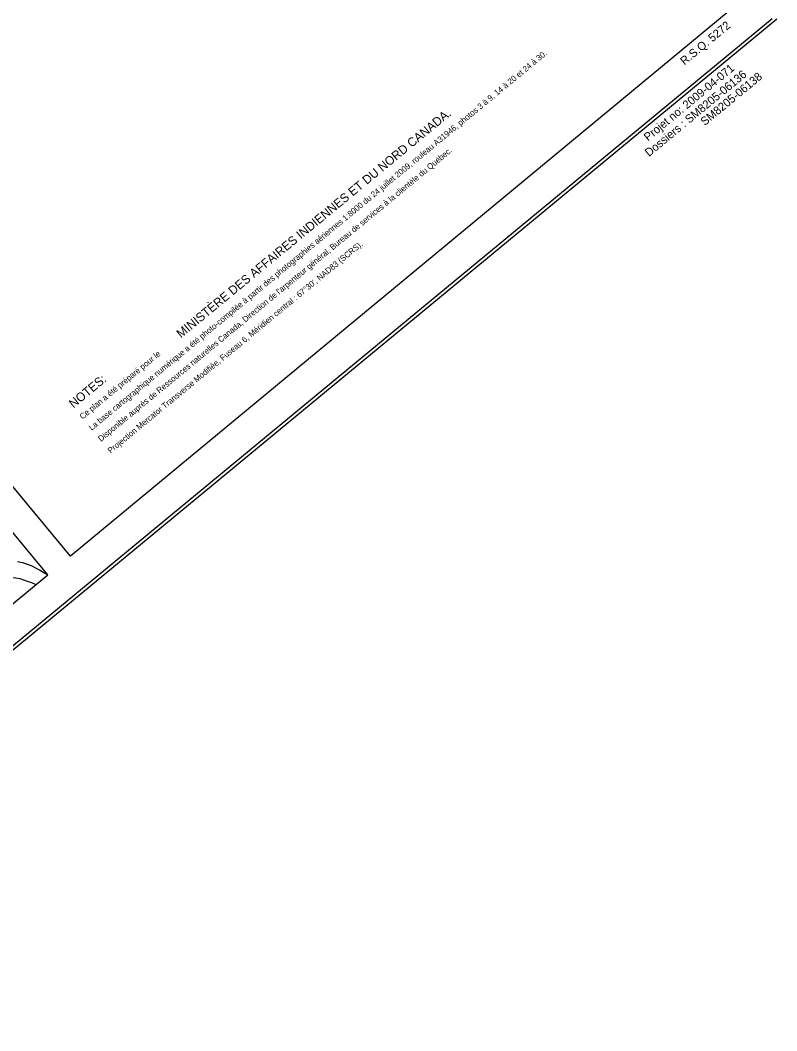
# Model space of a CAD drawing. Extents: x 347059 to 352153, y 6073752 to 6078601.
# Drawn here: x 351379 to 352153, y 6075550 to 6076585 of the extents above; entities that cross this region are included whole.
import ezdxf

# ---------------------------------------------------------------- set-up
doc = ezdxf.new("R2010")
doc.units = 0
for name, color, linetype in [('Level 2', 7, 'Continuous'), ('Level 60', 7, 'Continuous'), ('Level 63', 7, 'Continuous')]:
    doc.layers.add(name, color=color, linetype=linetype)

msp = doc.modelspace()

# ---------------------------------------------------------------- linework, layer by layer
at = {"layer": 'Level 2'}
for points in [[(351395, 6076006.4), (351394.6, 6076006.7), (351390.7, 6076008.5), (351386.3, 6076009.9), (351378.8, 6076012.5), (351374.3, 6076013.2), (351367.8, 6076013.6), (351361.3, 6076014.6), (351357, 6076015), (351354.2, 6076015.5), (351352.4, 6076016.6), (351348.6, 6076020.1), (351343.5, 6076023.5), (351339.3, 6076027.1), (351335.9, 6076029.2), (351330.9, 6076030.4), (351328.5, 6076032.1), (351326.7, 6076033.8), (351321.7, 6076038.8), (351319, 6076040.5), (351315.6, 6076041.7), (351309.7, 6076044)], [(351407.2, 6076016.5), (351404.2, 6076018), (351398.5, 6076021.2), (351391.3, 6076025.4), (351382.7, 6076028.4), (351376.2, 6076029.8)]]:
    msp.add_lwpolyline(points, dxfattribs=at)
at = {"layer": 'Level 60'}
for points in [[(349811.7, 6077991.5), (350486.9, 6078550.4), (352105.7, 6076594.7), (351430.5, 6076035.8)], [(347109.9, 6075761.8), (348728.5, 6073803), (351407.2, 6076016.5), (349788.6, 6077975.3)]]:
    msp.add_lwpolyline(points, close=True, dxfattribs=at)
for points in [[(348723.7, 6073751.9), (352153.4, 6076586)], [(348724.1, 6073756.6), (352148.7, 6076586.4)]]:
    msp.add_lwpolyline(points, dxfattribs=at)

# ---------------------------------------------------------------- texts
at = {"layer": 'Level 63'}
for s, height, rotation, p in [('R.S.Q. 5272', 8.46, 39.6203, (352058.9, 6076538.1)), ('La base cartographique numérique a été photo-compilée à partir des photographies aériennes 1:8000 du 24 juillet 2009, rouleau A31946, photos 3 à 9, 14 à 20 et 24 à 30.', 5.9999, 39.5719, (351452.1, 6076164)), ('Projet no: 2009-04-071', 8.46, 39.6203, (352021.6, 6076460.2)), ('Dossiers : SM8205-06136', 8.46, 39.6203, (352022.6, 6076444.3)), ('SM8205-06138', 8.46, 39.6203, (352079.7, 6076476.1)), ('MINISTÈRE DES AFFAIRES INDIENNES ET DU NORD CANADA.', 9, 39.5719, (351543.5, 6076258.6)), ("Disponible auprès de Ressources naturelles Canada, Direction de l'arpenteur général, Bureau de services à la clientèle du Québec.", 5.9996, 39.5719, (351461.5, 6076152.6)), ("Projection Mercator Transverse Modifiée, Fuseau 6, Méridien central : 67°30', NAD83 (SCRS).", 6, 39.5719, (351471.5, 6076140.5)), ('Ce plan a été préparé pour le', 6, 39.5719, (351442.7, 6076175.4)), ('NOTES:', 9, 39.5719, (351433.4, 6076186.9))]:
    msp.add_text(s, height=height, rotation=rotation, dxfattribs=at).set_placement(p)

doc.saveas('drawing.dxf')
